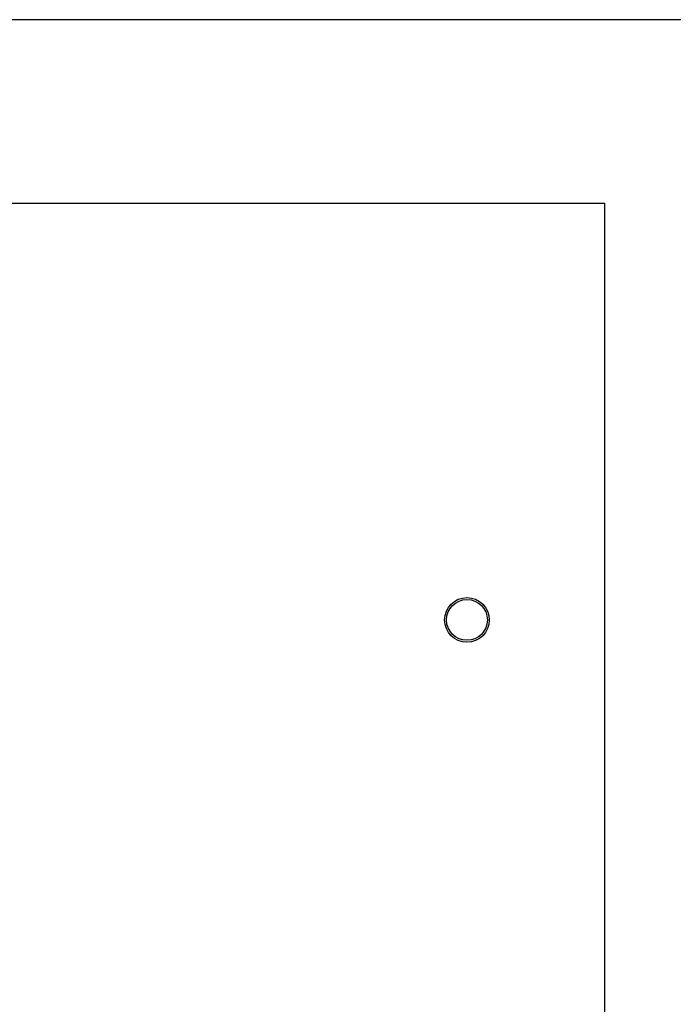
# Model space of a CAD drawing. Header units: inches. Extents: x 36 to 1719, y -84 to 1122.
# Tile 525 of 571: x 919 to 947, y 854 to 896. Entities that reach past the tile are written whole.
import ezdxf

# ---------------------------------------------------------------- set-up
doc = ezdxf.new("R2010")
doc.units = ezdxf.units.IN
doc.header["$LTSCALE"] = 48
doc.header["$MEASUREMENT"] = 0
doc.layers.add('Visible (ANSI)', color=7, linetype='Continuous', lineweight=30)

msp = doc.modelspace()

# ---------------------------------------------------------------- linework, layer by layer
at = {"layer": 'Visible (ANSI)'}
for p, q in [((1035.91768, 896.4914), (795.97918, 896.4914)), ((900.41768, 888.4914), (944.41768, 888.4914)), ((944.41768, 888.4914), (944.41768, 851.13131))]:
    msp.add_line(p, q, dxfattribs=at)
for radius in [0.975, 0.89]:
    msp.add_circle((938.41768, 870.3039), radius, dxfattribs=at)

doc.saveas('drawing.dxf')
